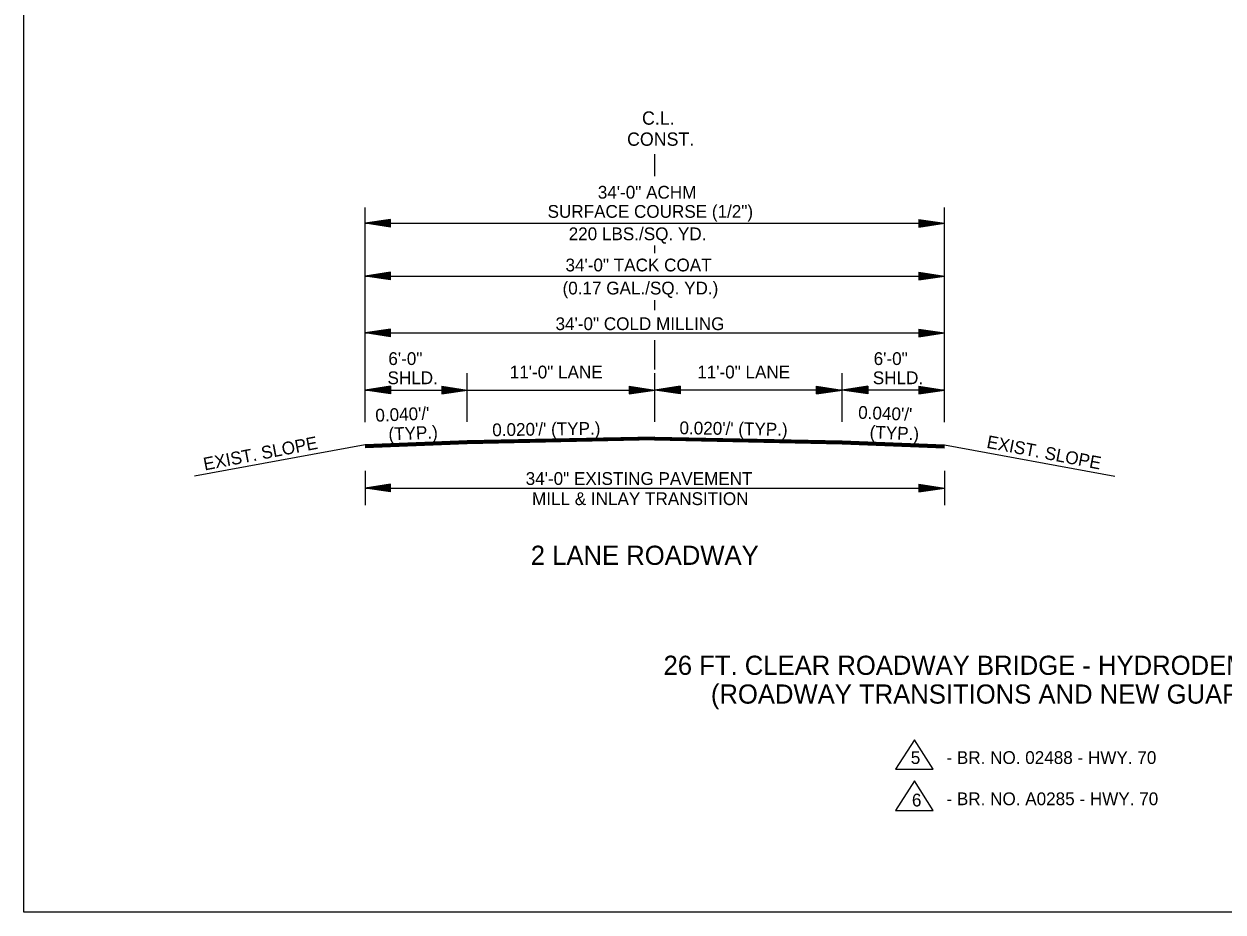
# Model space of a CAD drawing. Extents: x 544199 to 1930787, y -1968972 to 596640.
# Drawn here: x 544199 to 544903, y -1950946 to -1950425 of the extents above; entities that cross this region are included whole.
import ezdxf

# ---------------------------------------------------------------- set-up
doc = ezdxf.new("R2010")
doc.units = 0
for name, color, linetype in [('R_Border', 7, 'Continuous'), ('R_Draft', 7, 'Continuous'), ('R_No Plot', 7, 'Continuous')]:
    doc.layers.add(name, color=color, linetype=linetype)

msp = doc.modelspace()

# ---------------------------------------------------------------- linework, layer by layer
at = {"layer": 'R_Border'}
for p, q in [((544459.05, -1950669.25), (544399.05, -1950671.65)), ((544459.05, -1950669.55), (544399.05, -1950671.95)), ((544459.05, -1950669.85), (544399.05, -1950672.25)), ((544459.05, -1950670.15), (544399.05, -1950672.55)), ((544459.05, -1950670.45), (544399.05, -1950672.85)), ((544459.05, -1950670.75), (544399.05, -1950673.15)), ((544459.05, -1950670.92), (544399.05, -1950673.32)), ((544679.05, -1950669.25), (544739.05, -1950671.65)), ((544679.05, -1950669.55), (544739.05, -1950671.95)), ((544679.05, -1950669.85), (544739.05, -1950672.25)), ((544679.05, -1950670.15), (544739.05, -1950672.55)), ((544679.05, -1950670.45), (544739.05, -1950672.85)), ((544679.05, -1950670.75), (544739.05, -1950673.15)), ((544679.05, -1950670.92), (544739.05, -1950673.32)), ((544721.44, -1950844.58), (544710.39, -1950861.88)), ((544732.48, -1950861.88), (544721.44, -1950844.58)), ((544710.39, -1950861.88), (544732.48, -1950861.88)), ((544721.44, -1950868.78), (544710.39, -1950886.08)), ((544732.48, -1950886.08), (544721.44, -1950868.78)), ((544710.39, -1950886.08), (544732.48, -1950886.08))]:
    msp.add_line(p, q, dxfattribs=at)
at = {"layer": 'R_Draft'}
for p, q in [((544569.05, -1950513.92), (544569.05, -1950500.97)), ((544399.05, -1950658.27), (544399.05, -1950532.2)), ((544739.05, -1950658.27), (544739.05, -1950532.2)), ((544414.05, -1950539.25), (544399.05, -1950541.5)), ((544414.05, -1950543.75), (544399.05, -1950541.5)), ((544399.05, -1950541.5), (544739.05, -1950541.5)), ((544414.05, -1950539.62), (544401.55, -1950541.5)), ((544414.05, -1950543.37), (544401.55, -1950541.5)), ((544414.05, -1950540), (544404.13, -1950541.5)), ((544414.05, -1950542.99), (544404.13, -1950541.5)), ((544414.05, -1950540.38), (544406.63, -1950541.5)), ((544414.05, -1950542.61), (544406.63, -1950541.5)), ((544414.05, -1950540.76), (544409.17, -1950541.5)), ((544414.05, -1950542.22), (544409.17, -1950541.5)), ((544414.05, -1950541.14), (544411.68, -1950541.5)), ((544414.05, -1950541.85), (544411.68, -1950541.5)), ((544414.05, -1950543.75), (544414.05, -1950539.25)), ((544724.05, -1950539.25), (544739.05, -1950541.5)), ((544724.05, -1950539.25), (544724.05, -1950543.75)), ((544724.05, -1950539.62), (544736.54, -1950541.5)), ((544724.05, -1950540), (544733.96, -1950541.5)), ((544724.05, -1950540.38), (544731.46, -1950541.5)), ((544724.05, -1950540.77), (544728.92, -1950541.5)), ((544724.05, -1950541.14), (544726.42, -1950541.5)), ((544724.05, -1950543.75), (544739.05, -1950541.5)), ((544724.05, -1950542.23), (544728.92, -1950541.5)), ((544724.05, -1950542.99), (544733.96, -1950541.5)), ((544724.05, -1950543.37), (544736.54, -1950541.5)), ((544724.05, -1950542.61), (544731.46, -1950541.5)), ((544724.05, -1950541.85), (544726.42, -1950541.5)), ((544569.05, -1950559.06), (544569.05, -1950554.66)), ((544414.05, -1950570.29), (544399.05, -1950572.54)), ((544414.05, -1950574.79), (544399.05, -1950572.54)), ((544399.05, -1950572.54), (544739.05, -1950572.54)), ((544414.05, -1950570.67), (544401.55, -1950572.54)), ((544414.05, -1950574.42), (544401.55, -1950572.54)), ((544414.05, -1950571.05), (544404.13, -1950572.54)), ((544414.05, -1950574.03), (544404.13, -1950572.54)), ((544414.05, -1950571.42), (544406.63, -1950572.54)), ((544414.05, -1950573.66), (544406.63, -1950572.54)), ((544414.05, -1950571.81), (544409.17, -1950572.54)), ((544414.05, -1950573.27), (544409.17, -1950572.54)), ((544414.05, -1950572.19), (544411.68, -1950572.54)), ((544414.05, -1950572.89), (544411.68, -1950572.54)), ((544414.05, -1950574.79), (544414.05, -1950570.29)), ((544724.05, -1950570.29), (544739.05, -1950572.54)), ((544724.05, -1950570.29), (544724.05, -1950574.79)), ((544724.05, -1950570.67), (544736.54, -1950572.54)), ((544724.05, -1950571.05), (544733.96, -1950572.54)), ((544724.05, -1950571.42), (544731.46, -1950572.54)), ((544724.05, -1950571.81), (544728.92, -1950572.54)), ((544724.05, -1950572.19), (544726.42, -1950572.54)), ((544724.05, -1950574.79), (544739.05, -1950572.54)), ((544724.05, -1950573.28), (544728.92, -1950572.54)), ((544724.05, -1950574.03), (544733.96, -1950572.54)), ((544724.05, -1950574.42), (544736.54, -1950572.54)), ((544724.05, -1950573.66), (544731.46, -1950572.54)), ((544724.05, -1950572.89), (544726.42, -1950572.54)), ((544569.05, -1950592.53), (544569.05, -1950586.59)), ((544414.05, -1950603.66), (544399.05, -1950605.91)), ((544399.05, -1950605.91), (544739.05, -1950605.91)), ((544414.05, -1950608.16), (544399.05, -1950605.91)), ((544414.05, -1950604.03), (544401.55, -1950605.91)), ((544414.05, -1950607.78), (544401.55, -1950605.91)), ((544414.05, -1950604.42), (544404.13, -1950605.91)), ((544414.05, -1950607.4), (544404.13, -1950605.91)), ((544414.05, -1950604.79), (544406.63, -1950605.91)), ((544414.05, -1950607.03), (544406.63, -1950605.91)), ((544414.05, -1950605.17), (544409.17, -1950605.91)), ((544414.05, -1950606.64), (544409.17, -1950605.91)), ((544414.05, -1950605.56), (544411.68, -1950605.91)), ((544414.05, -1950606.26), (544411.68, -1950605.91)), ((544414.05, -1950608.16), (544414.05, -1950603.66)), ((544724.05, -1950603.66), (544739.05, -1950605.91)), ((544724.05, -1950603.66), (544724.05, -1950608.16)), ((544724.05, -1950604.03), (544736.54, -1950605.91)), ((544724.05, -1950604.42), (544733.96, -1950605.91)), ((544724.05, -1950604.79), (544731.46, -1950605.91)), ((544724.05, -1950605.18), (544728.92, -1950605.91)), ((544724.05, -1950605.56), (544726.42, -1950605.91)), ((544724.05, -1950608.16), (544739.05, -1950605.91)), ((544724.05, -1950606.64), (544728.92, -1950605.91)), ((544724.05, -1950607.4), (544733.96, -1950605.91)), ((544724.05, -1950607.78), (544736.54, -1950605.91)), ((544724.05, -1950607.03), (544731.46, -1950605.91)), ((544724.05, -1950606.26), (544726.42, -1950605.91)), ((544569.05, -1950617.56), (544569.05, -1950610.15)), ((544569.05, -1950627.43), (544569.05, -1950617.56)), ((544459.05, -1950658.1), (544459.05, -1950629.55)), ((544569.05, -1950658.1), (544569.05, -1950629.55)), ((544679.05, -1950658.1), (544679.05, -1950629.55)), ((544414.05, -1950637.2), (544399.05, -1950639.45)), ((544414.05, -1950637.2), (544399.05, -1950639.45)), ((544414.05, -1950641.7), (544414.05, -1950637.2)), ((544414.05, -1950637.2), (544414.05, -1950641.7)), ((544444.05, -1950637.2), (544459.05, -1950639.45)), ((544444.05, -1950637.2), (544444.05, -1950641.7)), ((544554.05, -1950637.2), (544569.05, -1950639.45)), ((544554.05, -1950637.2), (544554.05, -1950641.7)), ((544584.05, -1950637.2), (544569.05, -1950639.45)), ((544584.05, -1950637.2), (544584.05, -1950641.7)), ((544664.05, -1950637.2), (544679.05, -1950639.45)), ((544664.05, -1950641.7), (544664.05, -1950637.2)), ((544694.05, -1950637.2), (544679.05, -1950639.45)), ((544694.05, -1950637.2), (544694.05, -1950641.7)), ((544724.05, -1950637.2), (544739.05, -1950639.45)), ((544724.05, -1950637.2), (544724.05, -1950641.7)), ((544414.05, -1950641.7), (544399.05, -1950639.45)), ((544399.05, -1950639.45), (544459.05, -1950639.45)), ((544414.05, -1950641.7), (544399.05, -1950639.45)), ((544414.05, -1950637.57), (544401.55, -1950639.45)), ((544414.05, -1950637.57), (544401.55, -1950639.45)), ((544414.05, -1950641.32), (544401.55, -1950639.45)), ((544414.05, -1950641.32), (544401.55, -1950639.45)), ((544414.05, -1950637.95), (544404.13, -1950639.45)), ((544414.05, -1950637.95), (544404.13, -1950639.45)), ((544414.05, -1950640.94), (544404.13, -1950639.45)), ((544414.05, -1950640.94), (544404.13, -1950639.45)), ((544414.05, -1950638.33), (544406.63, -1950639.45)), ((544414.05, -1950638.33), (544406.63, -1950639.45)), ((544414.05, -1950640.56), (544406.63, -1950639.45)), ((544414.05, -1950640.56), (544406.63, -1950639.45)), ((544414.05, -1950638.71), (544409.17, -1950639.45)), ((544414.05, -1950638.72), (544409.17, -1950639.45)), ((544414.05, -1950640.17), (544409.17, -1950639.45)), ((544414.05, -1950640.18), (544409.17, -1950639.45)), ((544414.05, -1950639.09), (544411.68, -1950639.45)), ((544414.05, -1950639.09), (544411.68, -1950639.45)), ((544414.05, -1950639.8), (544411.68, -1950639.45)), ((544414.05, -1950639.8), (544411.68, -1950639.45)), ((544444.05, -1950637.57), (544456.54, -1950639.45)), ((544444.05, -1950637.95), (544453.96, -1950639.45)), ((544444.05, -1950638.33), (544451.46, -1950639.45)), ((544444.05, -1950638.72), (544448.92, -1950639.45)), ((544444.05, -1950639.09), (544446.42, -1950639.45)), ((544444.05, -1950641.7), (544459.05, -1950639.45)), ((544444.05, -1950640.18), (544448.92, -1950639.45)), ((544444.05, -1950640.94), (544453.96, -1950639.45)), ((544444.05, -1950641.32), (544456.54, -1950639.45)), ((544444.05, -1950640.56), (544451.46, -1950639.45)), ((544444.05, -1950639.8), (544446.42, -1950639.45)), ((544459.05, -1950639.45), (544569.05, -1950639.45)), ((544554.05, -1950637.57), (544566.54, -1950639.45)), ((544554.05, -1950637.95), (544563.96, -1950639.45)), ((544554.05, -1950638.33), (544561.46, -1950639.45)), ((544554.05, -1950638.72), (544558.92, -1950639.45)), ((544554.05, -1950639.09), (544556.42, -1950639.45)), ((544554.05, -1950641.7), (544569.05, -1950639.45)), ((544554.05, -1950640.18), (544558.92, -1950639.45)), ((544554.05, -1950640.94), (544563.96, -1950639.45)), ((544554.05, -1950641.32), (544566.54, -1950639.45)), ((544554.05, -1950640.56), (544561.46, -1950639.45)), ((544554.05, -1950639.8), (544556.42, -1950639.45)), ((544679.05, -1950639.45), (544569.05, -1950639.45)), ((544584.05, -1950641.7), (544569.05, -1950639.45)), ((544584.05, -1950637.57), (544571.55, -1950639.45)), ((544584.05, -1950641.32), (544571.55, -1950639.45)), ((544584.05, -1950637.95), (544574.13, -1950639.45)), ((544584.05, -1950640.94), (544574.13, -1950639.45)), ((544584.05, -1950638.33), (544576.63, -1950639.45)), ((544584.05, -1950640.56), (544576.63, -1950639.45)), ((544584.05, -1950638.72), (544579.17, -1950639.45)), ((544584.05, -1950640.18), (544579.17, -1950639.45)), ((544584.05, -1950639.09), (544581.68, -1950639.45)), ((544584.05, -1950639.8), (544581.68, -1950639.45)), ((544664.05, -1950637.57), (544676.54, -1950639.45)), ((544664.05, -1950637.95), (544673.96, -1950639.45)), ((544664.05, -1950638.33), (544671.46, -1950639.45)), ((544664.05, -1950638.71), (544668.92, -1950639.45)), ((544664.05, -1950639.09), (544666.42, -1950639.45)), ((544664.05, -1950641.7), (544679.05, -1950639.45)), ((544664.05, -1950640.17), (544668.92, -1950639.45)), ((544664.05, -1950640.94), (544673.96, -1950639.45)), ((544664.05, -1950641.32), (544676.54, -1950639.45)), ((544664.05, -1950640.56), (544671.46, -1950639.45)), ((544664.05, -1950639.8), (544666.42, -1950639.45)), ((544739.05, -1950639.45), (544679.05, -1950639.45)), ((544694.05, -1950641.7), (544679.05, -1950639.45)), ((544694.05, -1950637.57), (544681.55, -1950639.45)), ((544694.05, -1950641.32), (544681.55, -1950639.45)), ((544694.05, -1950637.95), (544684.13, -1950639.45)), ((544694.05, -1950640.94), (544684.13, -1950639.45)), ((544694.05, -1950638.33), (544686.63, -1950639.45)), ((544694.05, -1950640.56), (544686.63, -1950639.45)), ((544694.05, -1950638.72), (544689.17, -1950639.45)), ((544694.05, -1950640.18), (544689.17, -1950639.45)), ((544694.05, -1950639.09), (544691.68, -1950639.45)), ((544694.05, -1950639.8), (544691.68, -1950639.45)), ((544724.05, -1950637.57), (544736.54, -1950639.45)), ((544724.05, -1950637.95), (544733.96, -1950639.45)), ((544724.05, -1950638.33), (544731.46, -1950639.45)), ((544724.05, -1950638.72), (544728.92, -1950639.45)), ((544724.05, -1950639.09), (544726.42, -1950639.45)), ((544724.05, -1950641.7), (544739.05, -1950639.45)), ((544724.05, -1950640.18), (544728.92, -1950639.45)), ((544724.05, -1950640.94), (544733.96, -1950639.45)), ((544724.05, -1950641.32), (544736.54, -1950639.45)), ((544724.05, -1950640.56), (544731.46, -1950639.45)), ((544724.05, -1950639.8), (544726.42, -1950639.45)), ((544399.05, -1950671.65), (544298.98, -1950690.03)), ((544569.05, -1950667.05), (544459.05, -1950669.25)), ((544569.05, -1950667.35), (544459.05, -1950669.55)), ((544569.06, -1950667.65), (544459.05, -1950669.85)), ((544569.07, -1950667.95), (544459.05, -1950670.15)), ((544569.07, -1950668.25), (544459.05, -1950670.45)), ((544569.08, -1950668.55), (544459.05, -1950670.75)), ((544569.08, -1950668.72), (544459.05, -1950670.96)), ((544569.01, -1950668.72), (544679.05, -1950670.92)), ((544569.02, -1950668.25), (544679.05, -1950670.45)), ((544569.02, -1950668.55), (544679.05, -1950670.75)), ((544569.03, -1950667.95), (544679.05, -1950670.15)), ((544569.04, -1950667.35), (544679.05, -1950669.55)), ((544569.04, -1950667.65), (544679.05, -1950669.85)), ((544569.05, -1950667.05), (544679.05, -1950669.25)), ((544739.05, -1950671.65), (544839.12, -1950690.03)), ((544399.05, -1950686.91), (544399.05, -1950706.91)), ((544739.05, -1950686.91), (544739.05, -1950706.91)), ((544414.05, -1950694.66), (544399.05, -1950696.91)), ((544399.05, -1950696.91), (544739.05, -1950696.91)), ((544414.05, -1950699.16), (544399.05, -1950696.91)), ((544414.05, -1950695.04), (544401.55, -1950696.91)), ((544414.05, -1950698.79), (544401.55, -1950696.91)), ((544414.05, -1950695.42), (544404.13, -1950696.91)), ((544414.05, -1950698.4), (544404.13, -1950696.91)), ((544414.05, -1950695.79), (544406.63, -1950696.91)), ((544414.05, -1950698.03), (544406.63, -1950696.91)), ((544414.05, -1950696.18), (544409.17, -1950696.91)), ((544414.05, -1950697.64), (544409.17, -1950696.91)), ((544414.05, -1950696.56), (544411.68, -1950696.91)), ((544414.05, -1950697.26), (544411.68, -1950696.91)), ((544414.05, -1950699.16), (544414.05, -1950694.66)), ((544724.05, -1950694.66), (544739.05, -1950696.91)), ((544724.05, -1950694.66), (544724.05, -1950699.16)), ((544724.05, -1950695.04), (544736.54, -1950696.91)), ((544724.05, -1950695.42), (544733.96, -1950696.91)), ((544724.05, -1950695.79), (544731.46, -1950696.91)), ((544724.05, -1950696.18), (544728.92, -1950696.91)), ((544724.05, -1950696.56), (544726.42, -1950696.91)), ((544724.05, -1950699.16), (544739.05, -1950696.91)), ((544724.05, -1950697.65), (544728.92, -1950696.91)), ((544724.05, -1950698.4), (544733.96, -1950696.91)), ((544724.05, -1950698.79), (544736.54, -1950696.91)), ((544724.05, -1950698.03), (544731.46, -1950696.91)), ((544724.05, -1950697.26), (544726.42, -1950696.91))]:
    msp.add_line(p, q, dxfattribs=at)
at = {"layer": 'R_No Plot'}
for points in [[(544198.93, -1950431.01), (544198.93, -1949903.39), (545382.98, -1949903.39), (545382.98, -1949952.79), (545560.58, -1949952.79), (545560.58, -1949970.64), (545578.78, -1949970.64), (545578.78, -1949967.39), (545656.45, -1949967.39)], [(545794.28, -1950431.01), (545794.28, -1950945.71), (544198.93, -1950945.71), (544198.93, -1950431.01)]]:
    msp.add_lwpolyline(points, dxfattribs=at)

# ---------------------------------------------------------------- texts
at = {"layer": 'R_Draft'}
for s, height, p in [('C.L.', 7.8, (544561.61, -1950483.71)), ('CONST.', 7.8, (544552.83, -1950496.08)), ('34\'-0" ACHM ', 7.5, (544535.65, -1950527.09)), ('SURFACE COURSE (1/2")', 7.5, (544506.18, -1950538.34)), ('220 LBS./SQ. YD. ', 7.5, (544518.56, -1950551.49)), ('34\'-0" TACK COAT', 7.5, (544516.69, -1950569.78)), ('(0.17 GAL./SQ. YD.)', 7.5, (544514.96, -1950583.32)), ('34\'-0" COLD MILLING', 7.5, (544510.85, -1950604.24)), ('6\'-0" ', 7.5, (544412.74, -1950624.72)), ('6\'-0" ', 7.5, (544697.54, -1950624.72)), ('SHLD.', 7.5, (544412.24, -1950635.97)), ('11\'-0" LANE', 7.5, (544483.99, -1950632.58)), ('11\'-0" LANE', 7.5, (544593.99, -1950632.58)), ('SHLD.', 7.5, (544697.03, -1950635.97)), ('34\'-0" EXISTING PAVEMENT', 7.5, (544493.33, -1950695.09)), ('MILL & INLAY TRANSITION ', 7.5, (544497.05, -1950706.91)), ('2 LANE ROADWAY', 11.25, (544496.32, -1950741.99)), ('26 FT. CLEAR ROADWAY BRIDGE - HYDRODEMOLITION', 11.25, (544574.23, -1950806.54)), ('(ROADWAY TRANSITIONS AND NEW GUARDRAIL)', 11.25, (544602, -1950823.42)), ('5', 7.5, (544719.31, -1950858.83)), ('- BR. NO. 02488 - HWY. 70', 7.5, (544740.23, -1950858.83)), ('6', 7.5, (544719.98, -1950883.75)), ('- BR. NO. A0285 - HWY. 70', 7.5, (544740.23, -1950883.02))]:
    msp.add_text(s, height=height, dxfattribs=at).set_placement(p)
for s, rotation, p in [("0.040'/' ", 2.35441, (544405.28, -1950658.03)), ("0.040'/' ", 357.64559, (544688.32, -1950656.2)), ("0.020'/' (TYP.)", 0.87191, (544473.77, -1950666.53)), ("0.020'/' (TYP.)", 359.12809, (544583.54, -1950665.3)), ('(TYP.)', 2.35441, (544412.94, -1950668.98)), ('(TYP.)', 357.64559, (544695.06, -1950667.74)), ('EXIST. SLOPE', 10.88286, (544304.96, -1950686.65)), ('EXIST. SLOPE', 349.11714, (544763.43, -1950673.25))]:
    msp.add_text(s, height=7.5, rotation=rotation, dxfattribs=at).set_placement(p)

doc.saveas('drawing.dxf')
